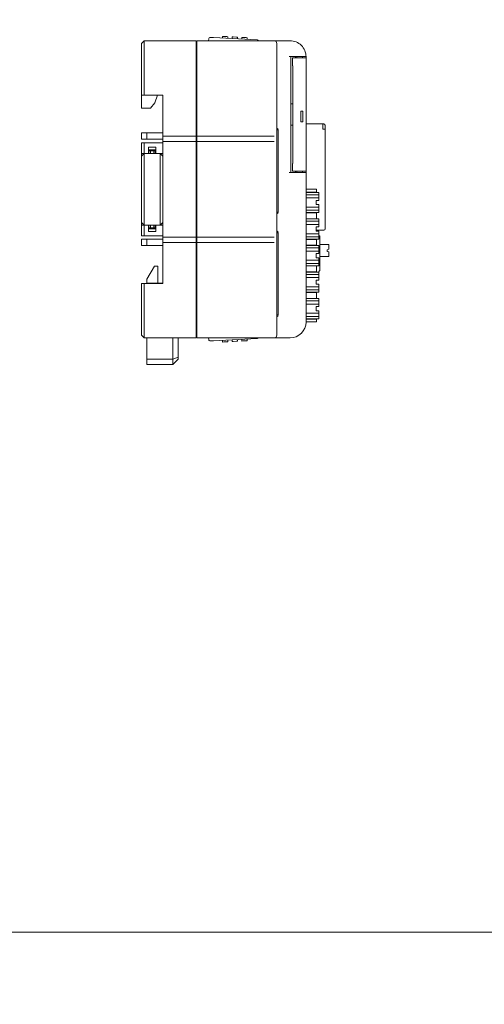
# Model space of a CAD drawing. Header units: millimetres. Extents: x -1114 to 1396, y -630 to 631.
# Tile 406 of 656: x 53 to 141, y 316 to 501. Entities that reach past the tile are written whole.
import ezdxf

# ---------------------------------------------------------------- set-up
doc = ezdxf.new("R2010")
doc.units = ezdxf.units.MM
doc.header["$MEASUREMENT"] = 0

msp = doc.modelspace()

# ---------------------------------------------------------------- linework, layer by layer
at = {"lineweight": 18}
for points, knots in [([(1038.9843, -629.7647), (1038.9843, -629.7647), (-1111.4882, -629.7647), (-1111.4882, -629.7647), (-1111.4882, -629.7647), (-1111.4882, -629.7647), (-1111.4882, 630.7883), (-1111.4882, 630.7883), (-1111.4882, 630.7883), (-1111.4882, 630.7883), (1038.9843, 630.7883), (1038.9843, 630.7883)], [0, 0, 0, 0, 0.33333333, 0.33333333, 0.33333333, 0.33333333, 0.66666667, 0.66666667, 0.66666667, 0.66666667, 1, 1, 1, 1]), ([(89.3893, 497.6677), (89.3098, 497.6719), (89.2319, 497.6443), (89.1728, 497.591), (89.1728, 497.591), (89.1137, 497.5378), (89.0781, 497.4633), (89.074, 497.3838)], [0, 0, 0, 0, 0.5, 0.5, 0.5, 0.5, 1, 1, 1, 1]), ([(98.2191, 497.2049), (98.2197, 497.2045), (98.2203, 497.2042), (98.2222, 497.2031), (98.2222, 497.2031), (98.2242, 497.202), (98.2276, 497.2001), (98.2317, 497.1977), (98.2317, 497.1977), (98.2362, 497.1952), (98.2415, 497.1922), (98.2475, 497.1888), (98.2475, 497.1888), (98.2554, 497.1843), (98.2645, 497.1791), (98.2744, 497.1735), (98.2744, 497.1735), (98.2854, 497.1673), (98.2973, 497.1605), (98.3097, 497.1535), (98.3097, 497.1535), (98.3562, 497.1271), (98.4097, 497.0967), (98.4644, 497.0657), (98.4644, 497.0657), (98.47, 497.0626), (98.4755, 497.0594), (98.4811, 497.0562)], [0, 0, 0, 0, 0.14285714, 0.14285714, 0.14285714, 0.14285714, 0.28571429, 0.28571429, 0.28571429, 0.28571429, 0.42857143, 0.42857143, 0.42857143, 0.42857143, 0.57142857, 0.57142857, 0.57142857, 0.57142857, 0.71428571, 0.71428571, 0.71428571, 0.71428571, 0.85714286, 0.85714286, 0.85714286, 0.85714286, 1, 1, 1, 1]), ([(101.9078, 496.556), (101.9078, 496.6886), (101.8551, 496.8158), (101.7614, 496.9095), (101.7614, 496.9095), (101.6676, 497.0033), (101.5404, 497.056), (101.4078, 497.056)], [0, 0, 0, 0, 0.5, 0.5, 0.5, 0.5, 1, 1, 1, 1]), ([(107.4078, 494.056), (107.4078, 494.8516), (107.0917, 495.6147), (106.5291, 496.1773), (106.5291, 496.1773), (105.9665, 496.7399), (105.2035, 497.056), (104.4078, 497.056)], [0, 0, 0, 0, 0.5, 0.5, 0.5, 0.5, 1, 1, 1, 1]), ([(107.4078, 494.056), (107.4078, 494.8516), (107.0917, 495.6147), (106.5291, 496.1773), (106.5291, 496.1773), (105.9665, 496.7399), (105.2035, 497.056), (104.4078, 497.056)], [0, 0, 0, 0, 0.5, 0.5, 0.5, 0.5, 1, 1, 1, 1]), ([(107.2075, 495.1338), (107.2508, 495.0212), (107.2873, 494.9062), (107.3168, 494.7893), (107.3168, 494.7893), (107.3463, 494.6724), (107.3686, 494.5541), (107.3838, 494.4345)], [0, 0, 0, 0, 0.5, 0.5, 0.5, 0.5, 1, 1, 1, 1]), ([(110.9997, 481.127), (110.9997, 481.1933), (110.9734, 481.2569), (110.9265, 481.3038), (110.9265, 481.3038), (110.8796, 481.3507), (110.816, 481.377), (110.7497, 481.377)], [0, 0, 0, 0, 0.5, 0.5, 0.5, 0.5, 1, 1, 1, 1]), ([(102.0543, 480.2424), (102.0209, 480.2525), (101.981, 480.2626), (101.9375, 480.2727), (101.9375, 480.2727), (101.9278, 480.275), (101.9179, 480.2772), (101.9078, 480.2795)], [0, 0, 0, 0, 0.5, 0.5, 0.5, 0.5, 1, 1, 1, 1]), ([(76.4078, 477.806), (76.4479, 477.806), (76.4886, 477.806), (76.5298, 477.806), (76.5298, 477.806), (76.5709, 477.806), (76.6124, 477.806), (76.6542, 477.806), (76.6542, 477.806), (76.7378, 477.806), (76.8225, 477.806), (76.9078, 477.806)], [0, 0, 0, 0, 0.33333333, 0.33333333, 0.33333333, 0.33333333, 0.66666667, 0.66666667, 0.66666667, 0.66666667, 1, 1, 1, 1]), ([(101.9078, 464.7254), (101.9179, 464.7276), (101.9278, 464.7299), (101.9375, 464.7321), (101.9375, 464.7321), (101.981, 464.7422), (102.0209, 464.7523), (102.0543, 464.7624)], [0, 0, 0, 0, 0.5, 0.5, 0.5, 0.5, 1, 1, 1, 1]), ([(76.9078, 460.306), (76.8225, 460.306), (76.7378, 460.306), (76.6542, 460.306), (76.6542, 460.306), (76.6124, 460.306), (76.5709, 460.306), (76.5298, 460.306), (76.5298, 460.306), (76.4886, 460.306), (76.4479, 460.306), (76.4078, 460.306)], [0, 0, 0, 0, 0.33333333, 0.33333333, 0.33333333, 0.33333333, 0.66666667, 0.66666667, 0.66666667, 0.66666667, 1, 1, 1, 1]), ([(102.0543, 460.8824), (102.0209, 460.8925), (101.981, 460.9026), (101.9375, 460.9127), (101.9375, 460.9127), (101.9278, 460.915), (101.9179, 460.9172), (101.9078, 460.9195)], [0, 0, 0, 0, 0.5, 0.5, 0.5, 0.5, 1, 1, 1, 1]), ([(101.9078, 445.3654), (101.9179, 445.3676), (101.9278, 445.3699), (101.9375, 445.3721), (101.9375, 445.3721), (101.981, 445.3822), (102.0209, 445.3923), (102.0543, 445.4024)], [0, 0, 0, 0, 0.5, 0.5, 0.5, 0.5, 1, 1, 1, 1]), ([(101.9078, 441.556), (101.9078, 441.4251), (101.8539, 441.295), (101.7614, 441.2024), (101.7614, 441.2024), (101.6688, 441.1099), (101.5387, 441.056), (101.4078, 441.056)], [0, 0, 0, 0, 0.5, 0.5, 0.5, 0.5, 1, 1, 1, 1]), ([(89.074, 440.7714), (89.0781, 440.6919), (89.1137, 440.6174), (89.1728, 440.5642), (89.1728, 440.5642), (89.2319, 440.5109), (89.3098, 440.4834), (89.3893, 440.4875)], [0, 0, 0, 0, 0.5, 0.5, 0.5, 0.5, 1, 1, 1, 1]), ([(98.403, 441.0547), (98.3704, 441.0362), (98.3391, 441.0184), (98.3103, 441.0021), (98.3103, 441.0021), (98.2978, 440.995), (98.2858, 440.9882), (98.2748, 440.9819), (98.2748, 440.9819), (98.2649, 440.9763), (98.2558, 440.9711), (98.2476, 440.9665), (98.2476, 440.9665), (98.2386, 440.9614), (98.2308, 440.957), (98.2262, 440.9544), (98.2262, 440.9544), (98.222, 440.952), (98.2206, 440.9512), (98.2191, 440.9503)], [0, 0, 0, 0, 0.2, 0.2, 0.2, 0.2, 0.4, 0.4, 0.4, 0.4, 0.6, 0.6, 0.6, 0.6, 0.8, 0.8, 0.8, 0.8, 1, 1, 1, 1])]:
    msp.add_open_spline(points, degree=3, knots=knots, dxfattribs=at)
for points in [[(89.0568, 497.056), (89.0568, 497.056), (89.074, 497.3838), (89.074, 497.3838)], [(89.3893, 497.6677), (89.3893, 497.6677), (89.9884, 497.6363), (89.9884, 497.6363)], [(89.9884, 497.6363), (89.9884, 497.6363), (98.2191, 497.2049), (98.2191, 497.2049)], [(89.9884, 497.6363), (89.9884, 497.6363), (98.2191, 497.2049), (98.2191, 497.2049)], [(91.6819, 497.5475), (91.6819, 497.5475), (91.6986, 497.8656), (91.6986, 497.8656)], [(91.6986, 497.8656), (91.6986, 497.8656), (91.6819, 497.5475), (91.6819, 497.5475)], [(91.8983, 497.8552), (91.8983, 497.8552), (91.6986, 497.8656), (91.6986, 497.8656)], [(92.4975, 497.8238), (92.4975, 497.8238), (91.8983, 497.8552), (91.8983, 497.8552)], [(92.6972, 497.8133), (92.6972, 497.8133), (92.4975, 497.8238), (92.4975, 497.8238)], [(92.6972, 497.8133), (92.6972, 497.8133), (92.6805, 497.4952), (92.6805, 497.4952)], [(93.4888, 497.4528), (93.4888, 497.4528), (93.5055, 497.7709), (93.5055, 497.7709)], [(93.5055, 497.7709), (93.5055, 497.7709), (93.4888, 497.4528), (93.4888, 497.4528)], [(93.7052, 497.7605), (93.7052, 497.7605), (93.5055, 497.7709), (93.5055, 497.7709)], [(94.3044, 497.7291), (94.3044, 497.7291), (93.7052, 497.7605), (93.7052, 497.7605)], [(94.5041, 497.7186), (94.5041, 497.7186), (94.3044, 497.7291), (94.3044, 497.7291)], [(94.5041, 497.7186), (94.5041, 497.7186), (94.4875, 497.4005), (94.4875, 497.4005)], [(95.2958, 497.3581), (95.2958, 497.3581), (95.3125, 497.6762), (95.3125, 497.6762)], [(95.3125, 497.6762), (95.3125, 497.6762), (95.2958, 497.3581), (95.2958, 497.3581)], [(95.5122, 497.6658), (95.5122, 497.6658), (95.3125, 497.6762), (95.3125, 497.6762)], [(96.1114, 497.6344), (96.1114, 497.6344), (95.5122, 497.6658), (95.5122, 497.6658)], [(96.3111, 497.6239), (96.3111, 497.6239), (96.1114, 497.6344), (96.1114, 497.6344)], [(96.3111, 497.6239), (96.3111, 497.6239), (96.2944, 497.3058), (96.2944, 497.3058)], [(76.4078, 496.556), (76.4078, 496.556), (76.9078, 497.056), (76.9078, 497.056)], [(76.4078, 496.556), (76.4078, 496.556), (76.9078, 497.056), (76.9078, 497.056)], [(76.4078, 493.056), (76.4078, 493.056), (76.4078, 496.556), (76.4078, 496.556)], [(76.9078, 497.056), (76.9078, 497.056), (86.7132, 497.056), (86.7132, 497.056)], [(76.9078, 497.056), (76.9078, 497.056), (86.7132, 497.056), (86.7132, 497.056)], [(76.9078, 497.056), (76.9078, 497.056), (76.9078, 493.056), (76.9078, 493.056)], [(86.7132, 493.056), (86.7132, 493.056), (86.7132, 497.056), (86.7132, 497.056)], [(86.7132, 496.084), (86.7132, 496.084), (86.8132, 496.0787), (86.8132, 496.0787)], [(86.8132, 497.056), (86.8132, 497.056), (101.4078, 497.056), (101.4078, 497.056)], [(86.8132, 493.056), (86.8132, 493.056), (86.8132, 497.056), (86.8132, 497.056)], [(86.8132, 497.056), (86.8132, 497.056), (101.4078, 497.056), (101.4078, 497.056)], [(101.4078, 497.056), (101.4078, 497.056), (102.4078, 497.056), (102.4078, 497.056)], [(101.9078, 496.556), (101.9078, 496.556), (101.9078, 493.056), (101.9078, 493.056)], [(102.4078, 497.056), (102.4078, 497.056), (104.4078, 497.056), (104.4078, 497.056)], [(102.4078, 497.056), (102.4078, 497.056), (104.4078, 497.056), (104.4078, 497.056)], [(86.8132, 495.256), (86.8132, 495.256), (86.7132, 495.256), (86.7132, 495.256)], [(86.7132, 495.256), (86.7132, 495.256), (86.8132, 495.256), (86.8132, 495.256)], [(104.2578, 494.056), (104.2578, 494.056), (106.9078, 494.056), (106.9078, 494.056)], [(104.5578, 494.056), (104.5578, 494.056), (104.5578, 472.256), (104.5578, 472.256)], [(104.8828, 493.856), (104.8828, 493.856), (104.8828, 492.356), (104.8828, 492.356)], [(106.2078, 493.856), (106.2078, 493.856), (104.8828, 493.856), (104.8828, 493.856)], [(105.4078, 494.0556), (105.4078, 494.0556), (105.4078, 493.8558), (105.4078, 493.8558)], [(105.6578, 494.056), (105.6578, 494.056), (105.6578, 493.856), (105.6578, 493.856)], [(106.2078, 493.856), (106.2078, 493.856), (106.9078, 493.856), (106.9078, 493.856)], [(106.7578, 493.856), (106.7578, 493.856), (106.7578, 494.056), (106.7578, 494.056)], [(107.4078, 494.056), (107.4078, 494.056), (106.9078, 494.056), (106.9078, 494.056)], [(106.9078, 493.856), (106.9078, 493.856), (107.4078, 493.856), (107.4078, 493.856)], [(107.4078, 494.056), (107.4078, 494.056), (107.4078, 493.8559), (107.4078, 493.8559)], [(107.4078, 472.456), (107.4078, 472.456), (107.4078, 493.856), (107.4078, 493.856)], [(107.4078, 493.856), (107.4078, 493.856), (107.4078, 472.456), (107.4078, 472.456)], [(76.4078, 486.806), (76.4078, 486.806), (76.4078, 493.056), (76.4078, 493.056)], [(76.9078, 493.056), (76.9078, 493.056), (76.9078, 486.806), (76.9078, 486.806)], [(86.7132, 479.8588), (86.7132, 479.8588), (86.7132, 493.056), (86.7132, 493.056)], [(86.8132, 479.8588), (86.8132, 479.8588), (86.8132, 493.056), (86.8132, 493.056)], [(101.9078, 479.8588), (101.9078, 479.8588), (101.9078, 493.056), (101.9078, 493.056)], [(101.9078, 493.056), (101.9078, 493.056), (101.9078, 479.8588), (101.9078, 479.8588)], [(104.937, 492.356), (104.937, 492.356), (104.8828, 492.356), (104.8828, 492.356)], [(104.937, 492.356), (104.937, 492.356), (104.937, 473.956), (104.937, 473.956)], [(76.4078, 486.806), (76.4078, 486.806), (76.4078, 484.3481), (76.4078, 484.3481)], [(76.9078, 486.806), (76.9078, 486.806), (76.4078, 486.806), (76.4078, 486.806)], [(80.4078, 486.806), (80.4078, 486.806), (76.9078, 486.806), (76.9078, 486.806)], [(78.9219, 485.3481), (78.9219, 485.3481), (79.4078, 486.806), (79.4078, 486.806)], [(80.4078, 479.8588), (80.4078, 479.8588), (80.4078, 486.806), (80.4078, 486.806)], [(76.4078, 484.3481), (76.4078, 484.3481), (78.1219, 484.3481), (78.1219, 484.3481)], [(78.1219, 484.3481), (78.1219, 484.3481), (78.9219, 485.3481), (78.9219, 485.3481)], [(104.937, 485.156), (104.937, 485.156), (104.5578, 485.156), (104.5578, 485.156)], [(106.4078, 481.756), (106.4078, 481.756), (106.4078, 483.756), (106.4078, 483.756)], [(106.4078, 483.756), (106.4078, 483.756), (106.8078, 483.756), (106.8078, 483.756)], [(106.8078, 483.756), (106.8078, 483.756), (106.8078, 481.756), (106.8078, 481.756)], [(102.1597, 480.2424), (102.1597, 480.3996), (102.0577, 480.5386), (101.9078, 480.5858)], [(104.937, 481.156), (104.937, 481.156), (104.5578, 481.156), (104.5578, 481.156)], [(106.8078, 481.756), (106.8078, 481.756), (106.4078, 481.756), (106.4078, 481.756)], [(107.4078, 481.377), (107.4078, 481.377), (110.5797, 481.377), (110.5797, 481.377)], [(107.4078, 481.377), (107.4078, 481.377), (110.5797, 481.377), (110.5797, 481.377)], [(110.7497, 481.377), (110.7497, 481.377), (110.5797, 481.377), (110.5797, 481.377)], [(110.5797, 481.377), (110.5797, 481.377), (110.5797, 481.127), (110.5797, 481.127)], [(110.5797, 480.377), (110.5797, 480.377), (110.5797, 481.127), (110.5797, 481.127)], [(110.9997, 481.127), (110.9997, 481.127), (110.9997, 480.877), (110.9997, 480.877)], [(110.9997, 480.877), (110.9997, 480.877), (110.9997, 480.377), (110.9997, 480.377)], [(76.4078, 479.6981), (76.4078, 479.6981), (77.4078, 479.6981), (77.4078, 479.6981)], [(76.4078, 478.4981), (76.4078, 478.4981), (76.4078, 479.6981), (76.4078, 479.6981)], [(77.4078, 479.6981), (77.4078, 479.6981), (80.4078, 479.6981), (80.4078, 479.6981)], [(77.4078, 479.6981), (77.4078, 479.6981), (77.4078, 478.4981), (77.4078, 478.4981)], [(80.4078, 478.6107), (80.4078, 478.6107), (80.4078, 479.8588), (80.4078, 479.8588)], [(86.7132, 479.056), (86.7132, 479.056), (80.4078, 479.056), (80.4078, 479.056)], [(80.4078, 478.5013), (80.4078, 478.5013), (80.4078, 478.6107), (80.4078, 478.6107)], [(86.7132, 478.6107), (86.7132, 478.6107), (86.7132, 479.8588), (86.7132, 479.8588)], [(86.7132, 478.5013), (86.7132, 478.5013), (86.7132, 478.6107), (86.7132, 478.6107)], [(86.8132, 479.8588), (86.8132, 479.8588), (86.8132, 478.6107), (86.8132, 478.6107)], [(101.4078, 479.056), (101.4078, 479.056), (86.8132, 479.056), (86.8132, 479.056)], [(86.8132, 478.5013), (86.8132, 478.5013), (86.8132, 478.6107), (86.8132, 478.6107)], [(101.9078, 479.8588), (101.9078, 479.8588), (101.9078, 478.1947), (101.9078, 478.1947)], [(102.1597, 480.2424), (102.1597, 480.2424), (102.0543, 480.2424), (102.0543, 480.2424)], [(102.1597, 480.2424), (102.1597, 480.2424), (102.1597, 464.7624), (102.1597, 464.7624)], [(110.7497, 480.377), (110.7497, 480.377), (110.5797, 480.377), (110.5797, 480.377)], [(110.7497, 480.377), (110.7497, 480.377), (110.9997, 480.377), (110.9997, 480.377)], [(110.9997, 461.627), (110.9997, 461.627), (110.9997, 480.377), (110.9997, 480.377)], [(110.9997, 480.377), (110.9997, 480.377), (110.9997, 461.627), (110.9997, 461.627)], [(77.4078, 478.4981), (77.4078, 478.4981), (76.4078, 478.4981), (76.4078, 478.4981)], [(76.4078, 477.2532), (76.4078, 477.2532), (76.4078, 477.806), (76.4078, 477.806)], [(76.4078, 475.806), (76.4078, 475.806), (76.4078, 477.2532), (76.4078, 477.2532)], [(80.4078, 477.806), (80.4078, 477.806), (76.9078, 477.806), (76.9078, 477.806)], [(76.9078, 477.806), (76.9078, 477.806), (76.9078, 477.2532), (76.9078, 477.2532)], [(76.9078, 477.2532), (76.9078, 477.2532), (76.9078, 475.806), (76.9078, 475.806)], [(77.4078, 478.4981), (77.4078, 478.4981), (80.4078, 478.4981), (80.4078, 478.4981)], [(77.7078, 477.006), (77.7078, 477.006), (77.7078, 475.806), (77.7078, 475.806)], [(77.7078, 477.006), (77.7078, 477.006), (79.1078, 477.006), (79.1078, 477.006)], [(79.1078, 477.006), (79.1078, 477.006), (79.1078, 475.806), (79.1078, 475.806)], [(80.4078, 477.2532), (80.4078, 477.2532), (80.4078, 478.5013), (80.4078, 478.5013)], [(80.4078, 478.056), (80.4078, 478.056), (86.7132, 478.056), (86.7132, 478.056)], [(80.4078, 460.8588), (80.4078, 460.8588), (80.4078, 477.2532), (80.4078, 477.2532)], [(86.7132, 477.2532), (86.7132, 477.2532), (86.7132, 478.5013), (86.7132, 478.5013)], [(86.8132, 478.0927), (86.8132, 478.0927), (86.7132, 478.0927), (86.7132, 478.0927)], [(86.7132, 460.8588), (86.7132, 460.8588), (86.7132, 477.2532), (86.7132, 477.2532)], [(86.7132, 477.0927), (86.7132, 477.0927), (86.8132, 477.0927), (86.8132, 477.0927)], [(86.8132, 477.2532), (86.8132, 477.2532), (86.8132, 478.5013), (86.8132, 478.5013)], [(86.8132, 478.056), (86.8132, 478.056), (101.4078, 478.056), (101.4078, 478.056)], [(86.8132, 460.8588), (86.8132, 460.8588), (86.8132, 477.2532), (86.8132, 477.2532)], [(101.9078, 478.0884), (101.9078, 478.0884), (101.9078, 478.1947), (101.9078, 478.1947)], [(101.9078, 478.1947), (101.9078, 478.1947), (101.9078, 478.0853), (101.9078, 478.0853)], [(101.9078, 478.0853), (101.9078, 478.0853), (101.9078, 477.2532), (101.9078, 477.2532)], [(101.9078, 460.8588), (101.9078, 460.8588), (101.9078, 477.2532), (101.9078, 477.2532)], [(101.9078, 477.2532), (101.9078, 477.2532), (101.9078, 460.8588), (101.9078, 460.8588)], [(76.4078, 475.306), (76.4078, 475.306), (76.9078, 475.806), (76.9078, 475.806)], [(76.9078, 475.806), (76.9078, 475.806), (76.4078, 475.806), (76.4078, 475.806)], [(76.4078, 475.306), (76.4078, 475.306), (76.4078, 475.806), (76.4078, 475.806)], [(76.4078, 475.306), (76.4078, 475.306), (76.9078, 475.806), (76.9078, 475.806)], [(76.4078, 472.806), (76.4078, 472.806), (76.4078, 475.306), (76.4078, 475.306)], [(77.7078, 475.806), (77.7078, 475.806), (76.9078, 475.806), (76.9078, 475.806)], [(76.9078, 475.806), (76.9078, 475.806), (76.9078, 472.806), (76.9078, 472.806)], [(79.1078, 476.506), (79.1078, 476.506), (77.7078, 476.506), (77.7078, 476.506)], [(79.1078, 475.806), (79.1078, 475.806), (77.7078, 475.806), (77.7078, 475.806)], [(77.7078, 475.806), (77.7078, 475.806), (79.1078, 475.806), (79.1078, 475.806)], [(77.8078, 476.306), (77.8078, 476.306), (78.1078, 476.306), (78.1078, 476.306)], [(77.8078, 475.806), (77.8078, 475.806), (77.8078, 476.306), (77.8078, 476.306)], [(78.7078, 476.306), (78.7078, 476.306), (78.1078, 476.306), (78.1078, 476.306)], [(78.1078, 476.306), (78.1078, 476.306), (78.1078, 475.806), (78.1078, 475.806)], [(78.7078, 476.306), (78.7078, 476.306), (79.0078, 476.306), (79.0078, 476.306)], [(78.7078, 475.806), (78.7078, 475.806), (78.7078, 476.306), (78.7078, 476.306)], [(79.0078, 476.306), (79.0078, 476.306), (79.0078, 475.806), (79.0078, 475.806)], [(80.4078, 475.806), (80.4078, 475.806), (79.1078, 475.806), (79.1078, 475.806)], [(79.9078, 475.806), (79.9078, 475.806), (80.4078, 475.306), (80.4078, 475.306)], [(80.4078, 475.306), (80.4078, 475.306), (79.9078, 475.806), (79.9078, 475.806)], [(79.9078, 472.806), (79.9078, 472.806), (79.9078, 475.806), (79.9078, 475.806)], [(79.9094, 475.8055), (79.9094, 475.8055), (79.9083, 475.8055), (79.9083, 475.8055)], [(104.8828, 473.956), (104.8828, 473.956), (104.8828, 472.456), (104.8828, 472.456)], [(104.937, 473.956), (104.937, 473.956), (104.8828, 473.956), (104.8828, 473.956)], [(76.4078, 465.306), (76.4078, 465.306), (76.4078, 472.806), (76.4078, 472.806)], [(76.9078, 472.806), (76.9078, 472.806), (76.9078, 465.306), (76.9078, 465.306)], [(79.9078, 465.306), (79.9078, 465.306), (79.9078, 472.806), (79.9078, 472.806)], [(106.9078, 472.256), (106.9078, 472.256), (104.2578, 472.256), (104.2578, 472.256)], [(106.2078, 472.456), (106.2078, 472.456), (104.8828, 472.456), (104.8828, 472.456)], [(105.4078, 472.4562), (105.4078, 472.4562), (105.4078, 472.256), (105.4078, 472.256)], [(105.6578, 472.456), (105.6578, 472.456), (105.6578, 472.256), (105.6578, 472.256)], [(106.2078, 472.456), (106.2078, 472.456), (106.9078, 472.456), (106.9078, 472.456)], [(106.7578, 472.256), (106.7578, 472.256), (106.7578, 472.456), (106.7578, 472.456)], [(107.4078, 472.456), (107.4078, 472.456), (106.9078, 472.456), (106.9078, 472.456)], [(106.9078, 472.256), (106.9078, 472.256), (107.4078, 472.256), (107.4078, 472.256)], [(107.4078, 472.4561), (107.4078, 472.4561), (107.4078, 472.256), (107.4078, 472.256)], [(107.4078, 472.256), (107.4078, 472.256), (107.4078, 444.056), (107.4078, 444.056)], [(107.4078, 469.0713), (107.4078, 469.0713), (107.4668, 469.0713), (107.4668, 469.0713)], [(107.4668, 468.5213), (107.4668, 468.5213), (107.4078, 468.5213), (107.4078, 468.5213)], [(109.8364, 468.4713), (109.8364, 468.4713), (107.4078, 468.4713), (107.4078, 468.4713)], [(109.8364, 468.0354), (109.8364, 468.0354), (107.4078, 468.0354), (107.4078, 468.0354)], [(107.4668, 469.0713), (107.4668, 469.0713), (109.306, 469.0713), (109.306, 469.0713)], [(107.4668, 468.5213), (107.4668, 468.5213), (109.306, 468.5213), (109.306, 468.5213)], [(109.306, 469.0713), (109.306, 469.0713), (109.3864, 469.0713), (109.3864, 469.0713)], [(109.3864, 468.5213), (109.3864, 468.5213), (109.306, 468.5213), (109.306, 468.5213)], [(109.3864, 468.5213), (109.3864, 468.5213), (109.3864, 469.0713), (109.3864, 469.0713)], [(109.3864, 469.0713), (109.3864, 469.0713), (109.3864, 468.5213), (109.3864, 468.5213)], [(109.8364, 468.2174), (109.8364, 468.2174), (109.8364, 468.4713), (109.8364, 468.4713)], [(109.8364, 468.2174), (109.8364, 468.2174), (109.8364, 467.896), (109.8364, 467.896)], [(109.8364, 467.579), (109.8364, 467.579), (109.8364, 467.896), (109.8364, 467.896)], [(109.8364, 467.579), (109.8364, 467.579), (109.8364, 467.2576), (109.8364, 467.2576)], [(107.4078, 467.4395), (107.4078, 467.4395), (109.8364, 467.4395), (109.8364, 467.4395)], [(109.8364, 465.7031), (109.8364, 465.7031), (107.4078, 465.7031), (107.4078, 465.7031)], [(109.3364, 466.9713), (109.3364, 466.9713), (109.8364, 466.9713), (109.8364, 466.9713)], [(109.3364, 466.9713), (109.3364, 466.9713), (109.3364, 466.1713), (109.3364, 466.1713)], [(109.3364, 466.1713), (109.3364, 466.1713), (109.8364, 466.1713), (109.8364, 466.1713)], [(109.8364, 466.9713), (109.8364, 466.9713), (109.8364, 467.2576), (109.8364, 467.2576)], [(109.8364, 465.8851), (109.8364, 465.8851), (109.8364, 466.1713), (109.8364, 466.1713)], [(109.8364, 465.8851), (109.8364, 465.8851), (109.8364, 465.5637), (109.8364, 465.5637)], [(76.4078, 462.806), (76.4078, 462.806), (76.4078, 465.306), (76.4078, 465.306)], [(76.9078, 465.306), (76.9078, 465.306), (76.9078, 462.306), (76.9078, 462.306)], [(79.9078, 462.306), (79.9078, 462.306), (79.9078, 465.306), (79.9078, 465.306)], [(101.9078, 464.419), (102.0577, 464.4662), (102.1597, 464.6052), (102.1597, 464.7624)], [(102.0543, 464.7624), (102.0543, 464.7624), (102.1597, 464.7624), (102.1597, 464.7624)], [(107.4078, 465.1073), (107.4078, 465.1073), (109.8364, 465.1073), (109.8364, 465.1073)], [(109.8364, 464.6713), (109.8364, 464.6713), (107.4078, 464.6713), (107.4078, 464.6713)], [(107.4078, 464.6213), (107.4078, 464.6213), (107.4668, 464.6213), (107.4668, 464.6213)], [(109.306, 464.6213), (109.306, 464.6213), (107.4668, 464.6213), (107.4668, 464.6213)], [(109.306, 464.6213), (109.306, 464.6213), (109.3864, 464.6213), (109.3864, 464.6213)], [(109.3864, 463.5213), (109.3864, 463.5213), (109.3864, 464.6213), (109.3864, 464.6213)], [(109.3864, 464.6213), (109.3864, 464.6213), (109.3864, 463.5213), (109.3864, 463.5213)], [(109.8364, 465.2467), (109.8364, 465.2467), (109.8364, 465.5637), (109.8364, 465.5637)], [(109.8364, 465.2467), (109.8364, 465.2467), (109.8364, 464.9253), (109.8364, 464.9253)], [(109.8364, 464.6713), (109.8364, 464.6713), (109.8364, 464.9253), (109.8364, 464.9253)], [(76.9078, 462.306), (76.9078, 462.306), (76.4078, 462.806), (76.4078, 462.806)], [(76.4078, 462.806), (76.4078, 462.806), (76.4078, 462.306), (76.4078, 462.306)], [(76.4078, 462.806), (76.4078, 462.806), (76.9078, 462.306), (76.9078, 462.306)], [(76.4078, 462.306), (76.4078, 462.306), (76.9078, 462.306), (76.9078, 462.306)], [(76.4078, 460.8588), (76.4078, 460.8588), (76.4078, 462.306), (76.4078, 462.306)], [(76.9063, 462.3065), (76.9063, 462.3065), (76.9073, 462.3065), (76.9073, 462.3065)], [(77.7078, 462.306), (77.7078, 462.306), (76.9078, 462.306), (76.9078, 462.306)], [(76.9078, 462.306), (76.9078, 462.306), (76.9078, 460.8588), (76.9078, 460.8588)], [(77.7078, 461.106), (77.7078, 461.106), (77.7078, 462.306), (77.7078, 462.306)], [(77.7078, 462.306), (77.7078, 462.306), (79.1078, 462.306), (79.1078, 462.306)], [(77.8078, 461.806), (77.8078, 461.806), (77.8078, 462.306), (77.8078, 462.306)], [(78.1078, 462.306), (78.1078, 462.306), (78.1078, 461.806), (78.1078, 461.806)], [(78.7078, 461.806), (78.7078, 461.806), (78.7078, 462.306), (78.7078, 462.306)], [(79.0078, 462.306), (79.0078, 462.306), (79.0078, 461.806), (79.0078, 461.806)], [(79.1078, 461.106), (79.1078, 461.106), (79.1078, 462.306), (79.1078, 462.306)], [(80.4078, 462.306), (80.4078, 462.306), (79.1078, 462.306), (79.1078, 462.306)], [(80.4078, 462.806), (80.4078, 462.806), (79.9078, 462.306), (79.9078, 462.306)], [(80.4078, 462.806), (80.4078, 462.806), (79.9078, 462.306), (79.9078, 462.306)], [(107.4668, 463.5213), (107.4668, 463.5213), (107.4078, 463.5213), (107.4078, 463.5213)], [(109.8364, 463.4713), (109.8364, 463.4713), (107.4078, 463.4713), (107.4078, 463.4713)], [(109.8364, 463.0354), (109.8364, 463.0354), (107.4078, 463.0354), (107.4078, 463.0354)], [(107.4078, 462.4395), (107.4078, 462.4395), (109.8364, 462.4395), (109.8364, 462.4395)], [(107.4668, 463.5213), (107.4668, 463.5213), (109.306, 463.5213), (109.306, 463.5213)], [(109.3864, 463.5213), (109.3864, 463.5213), (109.306, 463.5213), (109.306, 463.5213)], [(109.3364, 461.9713), (109.3364, 461.9713), (109.8364, 461.9713), (109.8364, 461.9713)], [(109.3364, 461.9713), (109.3364, 461.9713), (109.3364, 461.1713), (109.3364, 461.1713)], [(109.8364, 463.2174), (109.8364, 463.2174), (109.8364, 463.4713), (109.8364, 463.4713)], [(109.8364, 463.2174), (109.8364, 463.2174), (109.8364, 462.896), (109.8364, 462.896)], [(109.8364, 462.579), (109.8364, 462.579), (109.8364, 462.896), (109.8364, 462.896)], [(109.8364, 462.579), (109.8364, 462.579), (109.8364, 462.2576), (109.8364, 462.2576)], [(109.8364, 461.9713), (109.8364, 461.9713), (109.8364, 462.2576), (109.8364, 462.2576)], [(76.4078, 460.306), (76.4078, 460.306), (76.4078, 460.8588), (76.4078, 460.8588)], [(76.9078, 460.8588), (76.9078, 460.8588), (76.9078, 460.306), (76.9078, 460.306)], [(76.9078, 460.306), (76.9078, 460.306), (80.4078, 460.306), (80.4078, 460.306)], [(77.7078, 461.606), (77.7078, 461.606), (79.1078, 461.606), (79.1078, 461.606)], [(79.1078, 461.106), (79.1078, 461.106), (77.7078, 461.106), (77.7078, 461.106)], [(78.1078, 461.806), (78.1078, 461.806), (77.8078, 461.806), (77.8078, 461.806)], [(78.7078, 461.806), (78.7078, 461.806), (78.1078, 461.806), (78.1078, 461.806)], [(79.0078, 461.806), (79.0078, 461.806), (78.7078, 461.806), (78.7078, 461.806)], [(80.4078, 459.6107), (80.4078, 459.6107), (80.4078, 460.8588), (80.4078, 460.8588)], [(80.4078, 460.056), (80.4078, 460.056), (86.7132, 460.056), (86.7132, 460.056)], [(86.7132, 461.0193), (86.7132, 461.0193), (86.8132, 461.0193), (86.8132, 461.0193)], [(86.7132, 459.6107), (86.7132, 459.6107), (86.7132, 460.8588), (86.7132, 460.8588)], [(86.8132, 459.6107), (86.8132, 459.6107), (86.8132, 460.8588), (86.8132, 460.8588)], [(101.4078, 460.056), (101.4078, 460.056), (86.8132, 460.056), (86.8132, 460.056)], [(102.1597, 460.8824), (102.1597, 461.0396), (102.0577, 461.1786), (101.9078, 461.2258)], [(101.9078, 460.8588), (101.9078, 460.8588), (101.9078, 460.0267), (101.9078, 460.0267)], [(102.1597, 460.8824), (102.1597, 460.8824), (102.0543, 460.8824), (102.0543, 460.8824)], [(102.1597, 460.8824), (102.1597, 460.8824), (102.1597, 445.4024), (102.1597, 445.4024)], [(109.8364, 460.7031), (109.8364, 460.7031), (107.4078, 460.7031), (107.4078, 460.7031)], [(107.4078, 460.1073), (107.4078, 460.1073), (109.8364, 460.1073), (109.8364, 460.1073)], [(110.7497, 461.377), (110.7497, 461.377), (109.3364, 461.377), (109.3364, 461.377)], [(109.3364, 461.377), (109.3364, 461.377), (110.7497, 461.377), (110.7497, 461.377)], [(109.3364, 461.1713), (109.3364, 461.1713), (109.8364, 461.1713), (109.8364, 461.1713)], [(109.8364, 460.8851), (109.8364, 460.8851), (109.8364, 461.1713), (109.8364, 461.1713)], [(109.8364, 460.8851), (109.8364, 460.8851), (109.8364, 460.5637), (109.8364, 460.5637)], [(109.8364, 460.2467), (109.8364, 460.2467), (109.8364, 460.5637), (109.8364, 460.5637)], [(109.9499, 460.2768), (109.9499, 460.2768), (109.8364, 460.3903), (109.8364, 460.3903)], [(109.8364, 460.2467), (109.8364, 460.2467), (109.8364, 459.9253), (109.8364, 459.9253)], [(109.9997, 460.1566), (109.9997, 460.2017), (109.9818, 460.2449), (109.9499, 460.2768)], [(109.9997, 453.7975), (109.9997, 453.7975), (109.9997, 460.1566), (109.9997, 460.1566)], [(110.7497, 461.377), (110.8878, 461.377), (110.9997, 461.489), (110.9997, 461.627)], [(76.4078, 459.6981), (76.4078, 459.6981), (77.4078, 459.6981), (77.4078, 459.6981)], [(76.4078, 458.4981), (76.4078, 458.4981), (76.4078, 459.6981), (76.4078, 459.6981)], [(77.4078, 458.4981), (77.4078, 458.4981), (76.4078, 458.4981), (76.4078, 458.4981)], [(77.4078, 459.6981), (77.4078, 459.6981), (80.4078, 459.6981), (80.4078, 459.6981)], [(77.4078, 459.6981), (77.4078, 459.6981), (77.4078, 458.4981), (77.4078, 458.4981)], [(77.4078, 458.4981), (77.4078, 458.4981), (80.4078, 458.4981), (80.4078, 458.4981)], [(80.4078, 459.5013), (80.4078, 459.5013), (80.4078, 459.6107), (80.4078, 459.6107)], [(80.4078, 458.2532), (80.4078, 458.2532), (80.4078, 459.5013), (80.4078, 459.5013)], [(80.4078, 459.056), (80.4078, 459.056), (86.7132, 459.056), (86.7132, 459.056)], [(80.4078, 451.306), (80.4078, 451.306), (80.4078, 458.2532), (80.4078, 458.2532)], [(86.7132, 460.0193), (86.7132, 460.0193), (86.8132, 460.0193), (86.8132, 460.0193)], [(86.7132, 459.5013), (86.7132, 459.5013), (86.7132, 459.6107), (86.7132, 459.6107)], [(86.7132, 458.2532), (86.7132, 458.2532), (86.7132, 459.5013), (86.7132, 459.5013)], [(86.7132, 445.056), (86.7132, 445.056), (86.7132, 458.2532), (86.7132, 458.2532)], [(86.8132, 459.5013), (86.8132, 459.5013), (86.8132, 459.6107), (86.8132, 459.6107)], [(86.8132, 458.2532), (86.8132, 458.2532), (86.8132, 459.5013), (86.8132, 459.5013)], [(86.8132, 459.056), (86.8132, 459.056), (101.4078, 459.056), (101.4078, 459.056)], [(86.8132, 445.056), (86.8132, 445.056), (86.8132, 458.2532), (86.8132, 458.2532)], [(101.9078, 460.0267), (101.9078, 460.0267), (101.9078, 459.9173), (101.9078, 459.9173)], [(101.9078, 459.9173), (101.9078, 459.9173), (101.9078, 460.0236), (101.9078, 460.0236)], [(101.9078, 459.9173), (101.9078, 459.9173), (101.9078, 458.2532), (101.9078, 458.2532)], [(101.9078, 445.056), (101.9078, 445.056), (101.9078, 458.2532), (101.9078, 458.2532)], [(101.9078, 458.2532), (101.9078, 458.2532), (101.9078, 445.056), (101.9078, 445.056)], [(109.8364, 459.6713), (109.8364, 459.6713), (107.4078, 459.6713), (107.4078, 459.6713)], [(107.4078, 459.6213), (107.4078, 459.6213), (107.4668, 459.6213), (107.4668, 459.6213)], [(107.4668, 458.5213), (107.4668, 458.5213), (107.4078, 458.5213), (107.4078, 458.5213)], [(109.8364, 458.4713), (109.8364, 458.4713), (107.4078, 458.4713), (107.4078, 458.4713)], [(109.306, 459.6213), (109.306, 459.6213), (107.4668, 459.6213), (107.4668, 459.6213)], [(107.4668, 458.5213), (107.4668, 458.5213), (109.306, 458.5213), (109.306, 458.5213)], [(107.8019, 459.6713), (107.8033, 459.6546), (107.8052, 459.6379), (107.8077, 459.6213)], [(107.8131, 459.6713), (107.8144, 459.6546), (107.8164, 459.6379), (107.819, 459.6213)], [(108.1698, 458.5213), (108.229, 458.5052), (108.2892, 458.4934), (108.3501, 458.486)], [(108.4015, 458.4713), (108.3852, 458.4789), (108.3679, 458.4839), (108.3501, 458.486)], [(109.1804, 459.6213), (109.183, 459.6379), (109.185, 459.6546), (109.1863, 459.6713)], [(109.1917, 459.6213), (109.1942, 459.6379), (109.1961, 459.6546), (109.1975, 459.6713)], [(109.306, 459.6213), (109.306, 459.6213), (109.3864, 459.6213), (109.3864, 459.6213)], [(109.3864, 458.5213), (109.3864, 458.5213), (109.306, 458.5213), (109.306, 458.5213)], [(109.3864, 458.5213), (109.3864, 458.5213), (109.3864, 459.6213), (109.3864, 459.6213)], [(109.3864, 459.6213), (109.3864, 459.6213), (109.3864, 458.5213), (109.3864, 458.5213)], [(109.8364, 459.6713), (109.8364, 459.6713), (109.8364, 459.9253), (109.8364, 459.9253)], [(109.8364, 458.2174), (109.8364, 458.2174), (109.8364, 458.4713), (109.8364, 458.4713)], [(109.8364, 458.2174), (109.8364, 458.2174), (109.8364, 457.896), (109.8364, 457.896)], [(109.9997, 458.677), (109.9997, 458.677), (111.6997, 458.677), (111.6997, 458.677)], [(111.6997, 458.677), (111.6997, 458.677), (111.6997, 457.7862), (111.6997, 457.7862)], [(107.4078, 458.0354), (107.4078, 458.0354), (109.8364, 458.0354), (109.8364, 458.0354)], [(107.4078, 457.4395), (107.4078, 457.4395), (109.8364, 457.4395), (109.8364, 457.4395)], [(109.3364, 456.9713), (109.3364, 456.9713), (109.8364, 456.9713), (109.8364, 456.9713)], [(109.3364, 456.9713), (109.3364, 456.9713), (109.3364, 456.1713), (109.3364, 456.1713)], [(109.8364, 457.579), (109.8364, 457.579), (109.8364, 457.896), (109.8364, 457.896)], [(109.8364, 457.579), (109.8364, 457.579), (109.8364, 457.2576), (109.8364, 457.2576)], [(109.8364, 456.9713), (109.8364, 456.9713), (109.8364, 457.2576), (109.8364, 457.2576)], [(111.6997, 456.377), (111.6997, 456.377), (109.9997, 456.377), (109.9997, 456.377)], [(111.6997, 457.7862), (111.6997, 457.7862), (111.3997, 457.677), (111.3997, 457.677)], [(111.3997, 457.377), (111.3997, 457.377), (111.3997, 457.677), (111.3997, 457.677)], [(111.3997, 457.377), (111.3997, 457.377), (111.6997, 457.2678), (111.6997, 457.2678)], [(111.6997, 457.2678), (111.6997, 457.2678), (111.6997, 456.377), (111.6997, 456.377)], [(77.4078, 452.106), (77.4078, 452.106), (78.8512, 454.606), (78.8512, 454.606)], [(78.8512, 454.606), (78.8512, 454.606), (79.452, 454.606), (79.452, 454.606)], [(79.452, 454.606), (79.452, 454.606), (79.5078, 451.406), (79.5078, 451.406)], [(109.8364, 455.7031), (109.8364, 455.7031), (107.4078, 455.7031), (107.4078, 455.7031)], [(107.4078, 455.1073), (107.4078, 455.1073), (109.8364, 455.1073), (109.8364, 455.1073)], [(109.8364, 454.6713), (109.8364, 454.6713), (107.4078, 454.6713), (107.4078, 454.6713)], [(107.4078, 454.6213), (107.4078, 454.6213), (107.4668, 454.6213), (107.4668, 454.6213)], [(109.306, 454.6213), (109.306, 454.6213), (107.4668, 454.6213), (107.4668, 454.6213)], [(108.4997, 454.6714), (108.4997, 454.6714), (108.4997, 454.6214), (108.4997, 454.6214)], [(109.306, 454.6213), (109.306, 454.6213), (109.3864, 454.6213), (109.3864, 454.6213)], [(109.3364, 456.1713), (109.3364, 456.1713), (109.8364, 456.1713), (109.8364, 456.1713)], [(109.3864, 453.5213), (109.3864, 453.5213), (109.3864, 454.6213), (109.3864, 454.6213)], [(109.3864, 454.6213), (109.3864, 454.6213), (109.3864, 453.5213), (109.3864, 453.5213)], [(109.8364, 455.8851), (109.8364, 455.8851), (109.8364, 456.1713), (109.8364, 456.1713)], [(109.8364, 455.8851), (109.8364, 455.8851), (109.8364, 455.5637), (109.8364, 455.5637)], [(109.8364, 455.2467), (109.8364, 455.2467), (109.8364, 455.5637), (109.8364, 455.5637)], [(109.8364, 455.2467), (109.8364, 455.2467), (109.8364, 454.9253), (109.8364, 454.9253)], [(109.8364, 454.6713), (109.8364, 454.6713), (109.8364, 454.9253), (109.8364, 454.9253)], [(107.4668, 453.5213), (107.4668, 453.5213), (107.4078, 453.5213), (107.4078, 453.5213)], [(109.8364, 453.4713), (109.8364, 453.4713), (107.4078, 453.4713), (107.4078, 453.4713)], [(109.8364, 453.0354), (109.8364, 453.0354), (107.4078, 453.0354), (107.4078, 453.0354)], [(107.4668, 453.5213), (107.4668, 453.5213), (109.306, 453.5213), (109.306, 453.5213)], [(108.294, 453.5213), (108.294, 453.5213), (108.244, 453.4713), (108.244, 453.4713)], [(109.3864, 453.5213), (109.3864, 453.5213), (109.306, 453.5213), (109.306, 453.5213)], [(109.744, 453.4713), (109.744, 453.4713), (109.9499, 453.6772), (109.9499, 453.6772)], [(109.8364, 453.2174), (109.8364, 453.2174), (109.8364, 453.4713), (109.8364, 453.4713)], [(109.8364, 453.2174), (109.8364, 453.2174), (109.8364, 452.896), (109.8364, 452.896)], [(109.8364, 452.579), (109.8364, 452.579), (109.8364, 452.896), (109.8364, 452.896)], [(109.9499, 453.6772), (109.9818, 453.7091), (109.9997, 453.7524), (109.9997, 453.7975)], [(76.4078, 451.306), (76.4078, 451.306), (76.9078, 451.306), (76.9078, 451.306)], [(76.4078, 445.056), (76.4078, 445.056), (76.4078, 451.306), (76.4078, 451.306)], [(76.9078, 451.306), (76.9078, 451.306), (80.4078, 451.306), (80.4078, 451.306)], [(76.9078, 451.306), (76.9078, 451.306), (76.9078, 445.056), (76.9078, 445.056)], [(77.4078, 451.406), (77.4078, 451.406), (77.4078, 452.106), (77.4078, 452.106)], [(77.4078, 451.406), (77.4078, 451.406), (77.4078, 451.3059), (77.4078, 451.3059)], [(80.4078, 451.406), (80.4078, 451.406), (77.4078, 451.406), (77.4078, 451.406)], [(107.4078, 452.4395), (107.4078, 452.4395), (109.8364, 452.4395), (109.8364, 452.4395)], [(109.3364, 451.9713), (109.3364, 451.9713), (109.8364, 451.9713), (109.8364, 451.9713)], [(109.3364, 451.9713), (109.3364, 451.9713), (109.3364, 451.1713), (109.3364, 451.1713)], [(109.3364, 451.1713), (109.3364, 451.1713), (109.8364, 451.1713), (109.8364, 451.1713)], [(109.8364, 452.579), (109.8364, 452.579), (109.8364, 452.2576), (109.8364, 452.2576)], [(109.8364, 451.9713), (109.8364, 451.9713), (109.8364, 452.2576), (109.8364, 452.2576)], [(109.8364, 450.8851), (109.8364, 450.8851), (109.8364, 451.1713), (109.8364, 451.1713)], [(109.8364, 450.8851), (109.8364, 450.8851), (109.8364, 450.5637), (109.8364, 450.5637)], [(109.8364, 450.7031), (109.8364, 450.7031), (107.4078, 450.7031), (107.4078, 450.7031)], [(107.4078, 450.1073), (107.4078, 450.1073), (109.8364, 450.1073), (109.8364, 450.1073)], [(109.8364, 449.6713), (109.8364, 449.6713), (107.4078, 449.6713), (107.4078, 449.6713)], [(107.4078, 449.6213), (107.4078, 449.6213), (107.4668, 449.6213), (107.4668, 449.6213)], [(109.306, 449.6213), (109.306, 449.6213), (107.4668, 449.6213), (107.4668, 449.6213)], [(109.306, 449.6213), (109.306, 449.6213), (109.3864, 449.6213), (109.3864, 449.6213)], [(109.3864, 448.5213), (109.3864, 448.5213), (109.3864, 449.6213), (109.3864, 449.6213)], [(109.3864, 449.6213), (109.3864, 449.6213), (109.3864, 448.5213), (109.3864, 448.5213)], [(109.8364, 450.2467), (109.8364, 450.2467), (109.8364, 450.5637), (109.8364, 450.5637)], [(109.8364, 450.2467), (109.8364, 450.2467), (109.8364, 449.9253), (109.8364, 449.9253)], [(109.8364, 449.6713), (109.8364, 449.6713), (109.8364, 449.9253), (109.8364, 449.9253)], [(107.4668, 448.5213), (107.4668, 448.5213), (107.4069, 448.5213), (107.4069, 448.5213)], [(109.8364, 448.4713), (109.8364, 448.4713), (107.4078, 448.4713), (107.4078, 448.4713)], [(109.8364, 448.0354), (109.8364, 448.0354), (107.4078, 448.0354), (107.4078, 448.0354)], [(107.4078, 447.4395), (107.4078, 447.4395), (109.8364, 447.4395), (109.8364, 447.4395)], [(107.4668, 448.5213), (107.4668, 448.5213), (109.306, 448.5213), (109.306, 448.5213)], [(109.3864, 448.5213), (109.3864, 448.5213), (109.306, 448.5213), (109.306, 448.5213)], [(109.8364, 448.2174), (109.8364, 448.2174), (109.8364, 448.4713), (109.8364, 448.4713)], [(109.8364, 448.2174), (109.8364, 448.2174), (109.8364, 447.896), (109.8364, 447.896)], [(109.8364, 447.579), (109.8364, 447.579), (109.8364, 447.896), (109.8364, 447.896)], [(109.8364, 447.579), (109.8364, 447.579), (109.8364, 447.2576), (109.8364, 447.2576)], [(109.8364, 446.9713), (109.8364, 446.9713), (109.8364, 447.2576), (109.8364, 447.2576)], [(101.9078, 445.059), (102.0577, 445.1062), (102.1597, 445.2452), (102.1597, 445.4024)], [(102.0543, 445.4024), (102.0543, 445.4024), (102.1597, 445.4024), (102.1597, 445.4024)], [(109.8364, 445.7031), (109.8364, 445.7031), (107.4078, 445.7031), (107.4078, 445.7031)], [(109.3364, 446.9713), (109.3364, 446.9713), (109.3364, 446.1713), (109.3364, 446.1713)], [(109.3364, 446.9713), (109.3364, 446.9713), (109.8364, 446.9713), (109.8364, 446.9713)], [(109.3364, 446.1713), (109.3364, 446.1713), (109.8364, 446.1713), (109.8364, 446.1713)], [(109.8364, 445.8851), (109.8364, 445.8851), (109.8364, 446.1713), (109.8364, 446.1713)], [(109.8364, 445.8851), (109.8364, 445.8851), (109.8364, 445.5637), (109.8364, 445.5637)], [(109.8364, 445.2467), (109.8364, 445.2467), (109.8364, 445.5637), (109.8364, 445.5637)], [(109.8364, 445.2467), (109.8364, 445.2467), (109.8364, 444.9253), (109.8364, 444.9253)], [(76.4078, 441.556), (76.4078, 441.556), (76.4078, 445.056), (76.4078, 445.056)], [(76.9078, 445.056), (76.9078, 445.056), (76.9078, 441.056), (76.9078, 441.056)], [(86.7132, 441.056), (86.7132, 441.056), (86.7132, 445.056), (86.7132, 445.056)], [(86.8132, 441.056), (86.8132, 441.056), (86.8132, 445.056), (86.8132, 445.056)], [(101.9078, 445.056), (101.9078, 445.056), (101.9078, 441.556), (101.9078, 441.556)], [(104.4078, 441.056), (106.0647, 441.056), (107.4078, 442.3991), (107.4078, 444.056)], [(104.4078, 441.056), (106.0647, 441.056), (107.4078, 442.3991), (107.4078, 444.056)], [(107.4668, 444.0713), (107.4668, 444.0713), (107.4069, 444.0713), (107.4069, 444.0713)], [(107.4078, 445.1073), (107.4078, 445.1073), (109.8364, 445.1073), (109.8364, 445.1073)], [(109.8364, 444.6713), (109.8364, 444.6713), (107.4078, 444.6713), (107.4078, 444.6713)], [(107.4078, 444.6213), (107.4078, 444.6213), (107.4668, 444.6213), (107.4668, 444.6213)], [(109.306, 444.6213), (109.306, 444.6213), (107.4668, 444.6213), (107.4668, 444.6213)], [(109.306, 444.0713), (109.306, 444.0713), (107.4668, 444.0713), (107.4668, 444.0713)], [(109.306, 444.6213), (109.306, 444.6213), (109.3864, 444.6213), (109.3864, 444.6213)], [(109.3864, 444.0713), (109.3864, 444.0713), (109.306, 444.0713), (109.306, 444.0713)], [(109.3864, 444.0713), (109.3864, 444.0713), (109.3864, 444.6213), (109.3864, 444.6213)], [(109.3864, 444.6213), (109.3864, 444.6213), (109.3864, 444.0713), (109.3864, 444.0713)], [(109.8364, 444.6713), (109.8364, 444.6713), (109.8364, 444.9253), (109.8364, 444.9253)], [(76.9078, 441.056), (76.9078, 441.056), (76.4078, 441.556), (76.4078, 441.556)], [(76.4078, 441.556), (76.4078, 441.556), (76.9078, 441.056), (76.9078, 441.056)], [(86.7132, 442.856), (86.7132, 442.856), (86.8132, 442.856), (86.8132, 442.856)], [(86.7132, 442.856), (86.7132, 442.856), (86.8132, 442.856), (86.8132, 442.856)], [(86.7132, 442.0712), (86.7132, 442.0712), (86.8132, 442.0765), (86.8132, 442.0765)], [(86.7132, 441.056), (86.7132, 441.056), (76.9078, 441.056), (76.9078, 441.056)], [(86.7132, 441.056), (86.7132, 441.056), (76.9078, 441.056), (76.9078, 441.056)], [(77.4078, 441.0559), (77.4078, 441.0559), (77.4078, 437.056), (77.4078, 437.056)], [(82.3078, 437.056), (82.3078, 437.056), (82.3078, 441.056), (82.3078, 441.056)], [(83.3078, 441.056), (83.3078, 441.056), (83.3078, 437.4702), (83.3078, 437.4702)], [(101.4078, 441.056), (101.4078, 441.056), (86.8132, 441.056), (86.8132, 441.056)], [(86.8132, 441.056), (91.6781, 441.056), (96.5429, 441.056), (101.4078, 441.056)], [(89.074, 440.7714), (89.074, 440.7714), (89.059, 441.056), (89.059, 441.056)], [(89.074, 440.7714), (89.074, 440.7714), (89.059, 441.056), (89.059, 441.056)], [(89.9884, 440.5189), (89.9884, 440.5189), (89.3893, 440.4875), (89.3893, 440.4875)], [(98.2191, 440.9503), (98.2191, 440.9503), (89.9884, 440.5189), (89.9884, 440.5189)], [(98.2191, 440.9503), (98.2191, 440.9503), (89.9884, 440.5189), (89.9884, 440.5189)], [(91.6902, 440.4486), (91.6902, 440.4486), (91.6819, 440.6077), (91.6819, 440.6077)], [(91.6986, 440.2896), (91.6986, 440.2896), (91.6819, 440.6077), (91.6819, 440.6077)], [(91.6986, 440.2896), (91.6986, 440.2896), (91.6902, 440.4486), (91.6902, 440.4486)], [(91.8983, 440.3), (91.8983, 440.3), (91.6986, 440.2896), (91.6986, 440.2896)], [(92.4975, 440.3314), (92.4975, 440.3314), (91.8983, 440.3), (91.8983, 440.3)], [(92.6972, 440.3419), (92.6972, 440.3419), (92.4975, 440.3314), (92.4975, 440.3314)], [(92.6972, 440.3419), (92.6972, 440.3419), (92.6805, 440.66), (92.6805, 440.66)], [(93.4896, 440.6886), (93.4896, 440.6886), (93.4888, 440.7024), (93.4888, 440.7024)], [(93.5055, 440.3843), (93.5055, 440.3843), (93.4888, 440.7024), (93.4888, 440.7024)], [(93.4972, 440.5433), (93.4972, 440.5433), (93.4896, 440.6886), (93.4896, 440.6886)], [(93.5055, 440.3843), (93.5055, 440.3843), (93.4972, 440.5433), (93.4972, 440.5433)], [(93.7052, 440.3947), (93.7052, 440.3947), (93.5055, 440.3843), (93.5055, 440.3843)], [(94.3044, 440.4261), (94.3044, 440.4261), (93.7052, 440.3947), (93.7052, 440.3947)], [(94.5041, 440.4366), (94.5041, 440.4366), (94.3044, 440.4261), (94.3044, 440.4261)], [(94.5041, 440.4366), (94.5041, 440.4366), (94.4875, 440.7547), (94.4875, 440.7547)], [(95.2963, 440.788), (95.2963, 440.788), (95.2958, 440.7971), (95.2958, 440.7971)], [(95.3125, 440.479), (95.3125, 440.479), (95.2958, 440.7971), (95.2958, 440.7971)], [(95.3041, 440.638), (95.3041, 440.638), (95.2963, 440.788), (95.2963, 440.788)], [(95.3125, 440.479), (95.3125, 440.479), (95.3041, 440.638), (95.3041, 440.638)], [(95.5122, 440.4894), (95.5122, 440.4894), (95.3125, 440.479), (95.3125, 440.479)], [(96.1114, 440.5208), (96.1114, 440.5208), (95.5122, 440.4894), (95.5122, 440.4894)], [(96.3111, 440.5313), (96.3111, 440.5313), (96.1114, 440.5208), (96.1114, 440.5208)], [(96.3111, 440.5313), (96.3111, 440.5313), (96.2944, 440.8494), (96.2944, 440.8494)], [(98.0561, 441.056), (98.0561, 441.056), (98.0555, 441.056), (98.0555, 441.056)], [(102.4078, 441.056), (102.4078, 441.056), (101.4078, 441.056), (101.4078, 441.056)], [(101.7547, 441.056), (101.7547, 441.056), (101.7547, 441.056), (101.7547, 441.056)], [(104.4078, 441.056), (104.4078, 441.056), (102.4078, 441.056), (102.4078, 441.056)], [(104.4078, 441.056), (104.4078, 441.056), (102.4078, 441.056), (102.4078, 441.056)], [(77.4078, 437.056), (77.4078, 437.056), (82.3078, 437.056), (82.3078, 437.056)], [(77.4078, 437.056), (77.4078, 437.056), (77.4078, 436.056), (77.4078, 436.056)], [(77.4078, 436.056), (77.4078, 436.056), (82.3078, 436.056), (82.3078, 436.056)], [(82.3078, 437.056), (82.3078, 437.056), (83.3078, 437.4702), (83.3078, 437.4702)], [(82.3078, 436.056), (82.3078, 436.056), (83.3078, 437.056), (83.3078, 437.056)], [(82.3078, 436.056), (82.3078, 436.056), (82.3078, 437.056), (82.3078, 437.056)], [(83.3078, 437.4702), (83.3078, 437.4702), (83.3078, 437.056), (83.3078, 437.056)], [(-1112.4766, 329.1401), (-1112.4766, 329.1401), (1037.9959, 329.1401), (1037.9959, 329.1401)]]:
    msp.add_open_spline(points, degree=3, dxfattribs=at)

doc.saveas('drawing.dxf')
